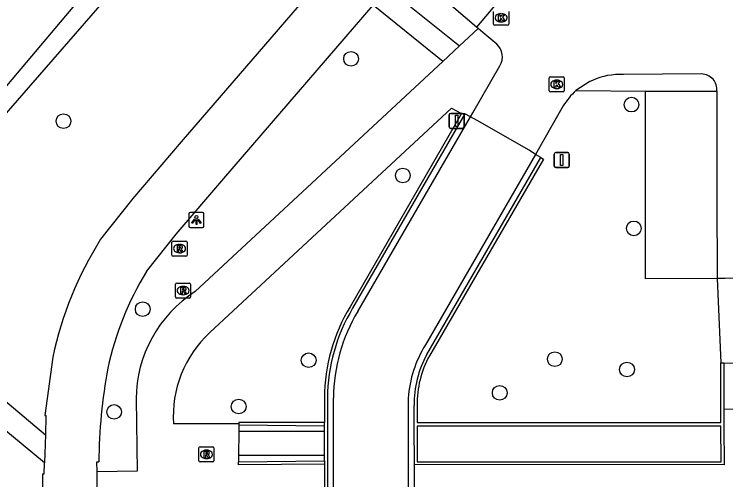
# Model space of a CAD drawing. Extents: x 161477 to 163040, y 383680 to 384868.
# Drawn here: x 161689.76 to 161737.08, y 384347.08 to 384378.03 of the extents above; entities that cross this region are included whole.
import ezdxf

# ---------------------------------------------------------------- set-up
doc = ezdxf.new("R2010")
doc.units = 0
for name, color, linetype in [('IMGEO_Afsluitpaal', 7, 'Continuous'), ('IMGEO_Boom', 7, 'Continuous'), ('IMGEO_Fietspad_gesloten', 7, 'Continuous'), ('IMGEO_Groenvoorziening', 7, 'Continuous'), ('IMGEO_Kolk', 7, 'Continuous'), ('IMGEO_Lichtpunt', 7, 'Continuous'), ('IMGEO_Muur', 7, 'Continuous'), ('IMGEO_Parkeervlak_open', 7, 'Continuous'), ('IMGEO_Rijbaan_lokaal_open', 7, 'Continuous'), ('IMGEO_Rioolput', 7, 'Continuous'), ('IMGEO_Voetpad_halfverhard', 7, 'Continuous'), ('IMGEO_Voetpad_op_trap', 7, 'Continuous'), ('IMGEO_Voetpad_open', 7, 'Continuous'), ('IMGEO_Waterloop', 7, 'Continuous')]:
    doc.layers.add(name, color=color, linetype=linetype)

msp = doc.modelspace()

# ---------------------------------------------------------------- linework, layer by layer
at = {"layer": 'IMGEO_Afsluitpaal'}
for p, q in [((161718.685, 384370.54), (161718.685, 384371.34)), ((161718.685, 384371.34), (161718.685, 384370.54)), ((161718.785, 384371.44), (161719.575, 384371.44)), ((161719.575, 384371.44), (161718.785, 384371.44)), ((161719.675, 384371.34), (161719.675, 384370.54)), ((161719.675, 384370.54), (161719.675, 384371.34)), ((161719.575, 384370.44), (161718.785, 384370.44)), ((161718.785, 384370.44), (161719.575, 384370.44)), ((161725.675, 384367.94), (161725.675, 384368.74)), ((161725.675, 384368.74), (161725.675, 384367.94)), ((161725.775, 384368.84), (161726.565, 384368.84)), ((161726.565, 384368.84), (161725.775, 384368.84)), ((161726.665, 384368.74), (161726.665, 384367.94)), ((161726.665, 384367.94), (161726.665, 384368.74)), ((161726.565, 384367.84), (161725.775, 384367.84)), ((161725.775, 384367.84), (161726.565, 384367.84))]:
    msp.add_line(p, q, dxfattribs=at)
for points in [[(161719.105, 384371.315), (161719.255, 384371.315), (161719.255, 384370.565), (161719.105, 384370.565), (161719.105, 384371.315)], [(161726.095, 384368.715), (161726.245, 384368.715), (161726.245, 384367.965), (161726.095, 384367.965), (161726.095, 384368.715)]]:
    msp.add_lwpolyline(points, dxfattribs=at)
for centre, start, end in [((161718.785, 384371.34), 90, 180), ((161718.785, 384371.34), 90, 180), ((161719.575, 384371.34), 0, 90), ((161719.575, 384371.34), 360, 90), ((161718.785, 384370.54), 180, 270), ((161718.785, 384370.54), 180, 270), ((161719.575, 384370.54), 270, 0), ((161719.575, 384370.54), 270, 0), ((161725.775, 384368.74), 90, 180), ((161725.775, 384368.74), 90, 180), ((161726.565, 384368.74), 0, 90), ((161726.565, 384368.74), 360, 90), ((161725.775, 384367.94), 180, 270), ((161725.775, 384367.94), 180, 270), ((161726.565, 384367.94), 270, 0), ((161726.565, 384367.94), 270, 0)]:
    msp.add_arc(centre, 0.1, start, end, dxfattribs=at)
at = {"layer": 'IMGEO_Boom'}
for centre in [(161712.155, 384375.07), (161730.806, 384372.024), (161693.034, 384370.922), (161715.602, 384367.312), (161730.962, 384363.796), (161698.306, 384358.423), (161709.338, 384355.029), (161725.709, 384355.099), (161730.507, 384354.413), (161722.047, 384352.861), (161704.684, 384351.95), (161696.4, 384351.594)]:
    msp.add_circle(centre, 0.489, dxfattribs=at)
at = {"layer": 'IMGEO_Fietspad_gesloten'}
for points in [[(161768.305, 384448.665), (161762.835, 384441.915), (161733.957, 384407.901), (161700.869, 384369.551), (161697.65, 384365.781), (161695.496, 384363.068)], [(161698.554, 384360.921), (161700.53, 384363.41), (161703.698, 384367.12), (161713.632, 384378.633)], [(161692.316, 384355.236), (161691.799, 384351.355), (161691.861, 384351.35), (161691.828, 384350.073)], [(161691.828, 384350.073), (161691.764, 384348.214)], [(161691.641, 384295.983), (161691.653, 384347.47), (161691.759, 384347.47), (161691.764, 384348.214)], [(161695.263, 384347.608), (161695.253, 384348.266), (161695.383, 384348.265)], [(161695.294, 384345.49), (161695.263, 384347.608)]]:
    msp.add_lwpolyline(points, dxfattribs=at)
for centre, radius, start, end in [((161716.428, 384350.008), 24.672, 148.0377, 167.7654), ((161716.443, 384350.004), 20.957, 148.6054, 167.5979), ((161732.779, 384347.865), 37.398, 169.7734, 179.3875)]:
    msp.add_arc(centre, radius, start, end, dxfattribs=at)
at = {"layer": 'IMGEO_Groenvoorziening'}
msp.add_lwpolyline([(161679.483, 384361.708), (161681.121, 384361.447), (161681.636, 384361.196), (161683.094, 384362.286), (161684.832, 384363.81), (161685.906, 384365.181), (161686.661, 384366.75), (161687.175, 384368.383), (161687.604, 384369.594), (161688.936, 384371.107), (161694.878, 384377.918), (161700.653, 384384.59)], dxfattribs=at)
at = {"layer": 'IMGEO_Kolk'}
for p, q in [((161721.639, 384377.373), (161721.639, 384378.225)), ((161722.64, 384378.225), (161722.64, 384377.373)), ((161722.15, 384377.519), (161722.125, 384377.519)), ((161722.566, 384377.299), (161721.714, 384377.299)), ((161725.339, 384372.947), (161725.339, 384373.799)), ((161725.414, 384373.873), (161726.266, 384373.873)), ((161726.34, 384373.799), (161726.34, 384372.947)), ((161725.827, 384373.653), (161725.852, 384373.653)), ((161726.266, 384372.873), (161725.414, 384372.873)), ((161725.85, 384373.093), (161725.825, 384373.093))]:
    msp.add_line(p, q, dxfattribs=at)
for points in [[(161721.639, 384377.373), (161721.639, 384378.225)], [(161721.96, 384377.999), (161722.083, 384377.999), (161722.083, 384377.848), (161722.213, 384377.999), (161722.377, 384377.999), (161722.231, 384377.848), (161722.384, 384377.599), (161722.232, 384377.599), (161722.147, 384377.763), (161722.083, 384377.696), (161722.083, 384377.599), (161721.96, 384377.599), (161721.96, 384377.999)], [(161722.64, 384378.225), (161722.64, 384377.373)], [(161722.566, 384377.299), (161721.714, 384377.299)], [(161725.339, 384372.947), (161725.339, 384373.799)], [(161725.414, 384373.873), (161726.266, 384373.873)], [(161726.34, 384373.799), (161726.34, 384372.947)], [(161725.66, 384373.573), (161725.783, 384373.573), (161725.783, 384373.422), (161725.913, 384373.573), (161726.077, 384373.573), (161725.931, 384373.422), (161726.084, 384373.173), (161725.932, 384373.173), (161725.847, 384373.337), (161725.783, 384373.27), (161725.783, 384373.173), (161725.66, 384373.173), (161725.66, 384373.573)], [(161726.266, 384372.873), (161725.414, 384372.873)]]:
    msp.add_lwpolyline(points, dxfattribs=at)
for centre, start, end in [((161721.716, 384377.375), 181.552, 268.448), ((161721.716, 384377.375), 181.552, 268.448), ((161722.564, 384377.375), 271.552, 358.448), ((161722.564, 384377.375), 271.552, 358.448), ((161725.416, 384373.797), 91.552, 178.448), ((161725.416, 384373.797), 91.552, 178.448), ((161726.264, 384373.797), 1.552, 88.448), ((161726.264, 384373.797), 1.552, 88.448), ((161725.416, 384372.949), 181.552, 268.448), ((161725.416, 384372.949), 181.552, 268.448), ((161726.264, 384372.949), 271.552, 358.448), ((161726.264, 384372.949), 271.552, 358.448)]:
    msp.add_arc(centre, 0.0765, start, end, dxfattribs=at)
for centre, major_axis, ratio, start_param, end_param in [((161722.126, 384377.799), (-0.387, 0.002), 0.722429, 4.712389, 7.853982), ((161722.151, 384377.799), (-0.39, 0.002), 0.717154, 1.570796, 4.712389), ((161725.826, 384373.373), (-0.387, 0.002), 0.722429, 4.712389, 7.853982), ((161725.851, 384373.373), (-0.39, 0.002), 0.717154, 1.570796, 4.712389)]:
    msp.add_ellipse(centre, major_axis=major_axis, ratio=ratio, start_param=start_param, end_param=end_param, dxfattribs=at)
at = {"layer": 'IMGEO_Lichtpunt'}
for p, q in [((161701.375, 384364.753), (161701.375, 384363.946)), ((161701.375, 384364.753), (161701.375, 384363.946)), ((161702.277, 384364.848), (161701.469, 384364.848)), ((161702.277, 384364.848), (161701.469, 384364.848)), ((161702.371, 384363.946), (161702.371, 384364.753)), ((161702.371, 384363.946), (161702.371, 384364.753)), ((161701.469, 384363.852), (161702.277, 384363.852)), ((161701.469, 384363.852), (161702.277, 384363.852))]:
    msp.add_line(p, q, dxfattribs=at)
for points in [[(161701.749, 384364.417), (161701.788, 384364.389), (161701.6, 384364.127), (161701.562, 384364.154), (161701.749, 384364.417)], [(161701.851, 384364.369), (161701.898, 384364.369), (161701.898, 384364.047), (161701.851, 384364.047), (161701.851, 384364.369)], [(161701.961, 384364.389), (161701.999, 384364.416), (161702.186, 384364.154), (161702.147, 384364.126), (161701.961, 384364.389)]]:
    msp.add_lwpolyline(points, dxfattribs=at)
msp.add_circle((161701.874, 384364.551), 0.0994, dxfattribs=at)
for centre, start, end in [((161701.469, 384364.753), 90, 180), ((161701.469, 384364.753), 90, 180), ((161702.277, 384364.753), 0, 90), ((161702.277, 384364.753), 0, 90), ((161701.469, 384363.946), 180, 270), ((161701.469, 384363.946), 180, 270), ((161702.277, 384363.946), 270, 0), ((161702.277, 384363.946), 270, 360)]:
    msp.add_arc(centre, 0.0946, start, end, dxfattribs=at)
at = {"layer": 'IMGEO_Muur'}
for points in [[(161719.507, 384371.423), (161712.091, 384358.586)], [(161719.729, 384371.407), (161712.262, 384358.483)], [(161719.729, 384371.407), (161719.507, 384371.423)], [(161717.189, 384355.406), (161724.771, 384368.504)], [(161724.771, 384368.504), (161724.944, 384368.404), (161717.369, 384355.326)], [(161716.552, 384352.019), (161716.555, 384350.894), (161736.757, 384350.884), (161736.751, 384354.853)], [(161736.751, 384354.853), (161736.951, 384354.854)], [(161736.951, 384354.854), (161736.956, 384351.824), (161736.956, 384351.782)], [(161710.384, 384352.531), (161710.384, 384350.889)], [(161710.584, 384352.53), (161710.584, 384350.899), (161710.584, 384350.651), (161710.584, 384350.3), (161710.584, 384348.689), (161710.584, 384348.338), (161710.584, 384340.528), (161710.384, 384340.528)], [(161716.377, 384348.086), (161716.365, 384350.649), (161716.363, 384350.894), (161716.358, 384352.024)], [(161736.956, 384351.782), (161736.957, 384350.884), (161736.957, 384350.644), (161736.961, 384348.074), (161716.377, 384348.086)], [(161710.384, 384350.889), (161704.694, 384350.899), (161704.695, 384350.791)], [(161704.695, 384350.791), (161704.696, 384350.704)], [(161710.384, 384350.653), (161704.696, 384350.704)], [(161710.384, 384350.653), (161710.384, 384350.889)], [(161710.384, 384350.3), (161710.384, 384350.653)], [(161736.757, 384350.644), (161716.556, 384350.649), (161716.562, 384348.284), (161736.761, 384348.279), (161736.757, 384350.644)], [(161710.384, 384348.69), (161710.384, 384350.3)], [(161710.384, 384348.346), (161710.384, 384348.69)], [(161704.678, 384348.277), (161710.384, 384348.346)], [(161710.384, 384348.114), (161704.678, 384348.083), (161704.678, 384348.277)], [(161710.384, 384348.346), (161710.384, 384348.114)], [(161710.384, 384348.114), (161710.384, 384344.551)]]:
    msp.add_lwpolyline(points, dxfattribs=at)
for centre, radius, start, end in [((161722.362, 384352.422), 11.978, 149.0312, 179.4808), ((161722.352, 384352.426), 11.768, 149.0229, 179.4935), ((161723.177, 384352.142), 6.82, 151.4023, 180.988), ((161723.166, 384352.139), 6.615, 151.2035, 181.0422)]:
    msp.add_arc(centre, radius, start, end, dxfattribs=at)
at = {"layer": 'IMGEO_Parkeervlak_open'}
for points in [[(161720.507, 384377.164), (161716.88, 384380.279), (161769.424, 384442.04)], [(161736.501, 384360.463), (161731.746, 384360.438), (161731.728, 384372.913)]]:
    msp.add_lwpolyline(points, dxfattribs=at)
at = {"layer": 'IMGEO_Rijbaan_lokaal_open'}
for points in [[(161773.06, 384438.972), (161763.798, 384428.146), (161753.471, 384415.952), (161742.406, 384402.932), (161731.9, 384390.55), (161721.931, 384378.875), (161720.507, 384377.164)], [(161720.607, 384377.081), (161720.507, 384377.164)], [(161721.841, 384376.034), (161720.914, 384376.826), (161720.607, 384377.081)], [(161720.108, 384371.211), (161720.251, 384371.484), (161722.051, 384374.61)], [(161735.468, 384374.064), (161730.272, 384374.035)], [(161728.211, 384373.636), (161728.03, 384373.554), (161727.116, 384372.952)], [(161736.484, 384372.914), (161736.487, 384365.893), (161736.501, 384360.463)], [(161726.272, 384371.937), (161724.425, 384368.704)], [(161712.605, 384358.277), (161720.108, 384371.211)], [(161724.425, 384368.704), (161723.998, 384368.985), (161720.549, 384370.97), (161720.108, 384371.211)], [(161724.425, 384368.704), (161717.107, 384356.045)], [(161742.506, 384360.472), (161741.99, 384360.476), (161737.042, 384360.47), (161736.773, 384360.464), (161736.501, 384360.463)], [(161710.906, 384283.946), (161710.909, 384285.388), (161710.909, 384285.627), (161710.922, 384292.588), (161710.982, 384350.65), (161710.982, 384350.889), (161710.984, 384352.526)], [(161715.952, 384352.503), (161715.952, 384350.888), (161715.952, 384350.649), (161715.94, 384291.552), (161715.939, 384285.629), (161715.942, 384285.387), (161715.943, 384283.744)]]:
    msp.add_lwpolyline(points, dxfattribs=at)
for centre, radius, start, end in [((161721.118, 384375.2), 1.104, 327.6995, 49.0786), ((161730.128, 384369.258), 4.779, 88.2694, 113.6439), ((161735.445, 384373.02), 1.044, 354.1808, 88.739), ((161729.799, 384369.863), 4.092, 130.973, 149.5381), ((161722.354, 384352.425), 11.37, 149.0251, 179.4924), ((161723.702, 384351.935), 7.77, 148.069, 175.81)]:
    msp.add_arc(centre, radius, start, end, dxfattribs=at)
at = {"layer": 'IMGEO_Rioolput'}
for p, q in [((161700.249, 384362.024), (161700.249, 384362.876)), ((161700.324, 384362.95), (161701.176, 384362.95)), ((161701.25, 384362.876), (161701.25, 384362.024)), ((161700.737, 384362.73), (161700.762, 384362.73)), ((161701.176, 384361.95), (161700.324, 384361.95)), ((161700.76, 384362.17), (161700.735, 384362.17)), ((161700.489, 384359.234), (161700.489, 384360.086)), ((161700.564, 384360.16), (161701.416, 384360.16)), ((161700.977, 384359.94), (161701.002, 384359.94)), ((161701.49, 384360.086), (161701.49, 384359.234)), ((161701.416, 384359.16), (161700.564, 384359.16)), ((161701, 384359.38), (161700.975, 384359.38)), ((161702.039, 384348.344), (161702.039, 384349.196)), ((161702.114, 384349.27), (161702.966, 384349.27)), ((161703.04, 384349.196), (161703.04, 384348.344)), ((161702.527, 384349.05), (161702.552, 384349.05)), ((161702.966, 384348.27), (161702.114, 384348.27)), ((161702.55, 384348.49), (161702.525, 384348.49))]:
    msp.add_line(p, q, dxfattribs=at)
for points in [[(161700.249, 384362.024), (161700.249, 384362.876)], [(161700.324, 384362.95), (161701.176, 384362.95)], [(161701.25, 384362.876), (161701.25, 384362.024)], [(161700.838, 384362.648), (161700.586, 384362.65), (161700.586, 384362.25)], [(161700.586, 384362.25), (161700.71, 384362.25), (161700.71, 384362.412), (161700.721, 384362.412)], [(161700.764, 384362.569), (161700.71, 384362.569), (161700.71, 384362.488)], [(161700.71, 384362.488), (161700.762, 384362.488)], [(161700.768, 384362.383), (161700.839, 384362.25), (161700.979, 384362.25), (161700.914, 384362.376)], [(161701.176, 384361.95), (161700.324, 384361.95)], [(161700.489, 384359.234), (161700.489, 384360.086)], [(161700.564, 384360.16), (161701.416, 384360.16)], [(161701.49, 384360.086), (161701.49, 384359.234)], [(161701.078, 384359.858), (161700.826, 384359.86), (161700.826, 384359.46)], [(161700.826, 384359.46), (161700.95, 384359.46), (161700.95, 384359.622), (161700.961, 384359.622)], [(161701.004, 384359.779), (161700.95, 384359.779), (161700.95, 384359.698)], [(161700.95, 384359.698), (161701.002, 384359.698)], [(161701.008, 384359.593), (161701.079, 384359.46), (161701.219, 384359.46), (161701.154, 384359.586)], [(161701.416, 384359.16), (161700.564, 384359.16)], [(161702.039, 384348.344), (161702.039, 384349.196)], [(161702.114, 384349.27), (161702.966, 384349.27)], [(161703.04, 384349.196), (161703.04, 384348.344)], [(161702.628, 384348.968), (161702.376, 384348.97), (161702.376, 384348.57)], [(161702.376, 384348.57), (161702.5, 384348.57), (161702.5, 384348.732), (161702.511, 384348.732)], [(161702.554, 384348.889), (161702.5, 384348.889), (161702.5, 384348.808)], [(161702.5, 384348.808), (161702.552, 384348.808)], [(161702.558, 384348.703), (161702.629, 384348.57), (161702.769, 384348.57), (161702.704, 384348.696)], [(161702.966, 384348.27), (161702.114, 384348.27)]]:
    msp.add_lwpolyline(points, dxfattribs=at)
for centre, radius, start, end in [((161700.326, 384362.874), 0.0765, 91.552, 178.448), ((161700.326, 384362.874), 0.0765, 91.552, 178.448), ((161701.174, 384362.874), 0.0765, 1.552, 88.448), ((161701.174, 384362.874), 0.0765, 1.552, 88.448), ((161700.72, 384362.359), 0.0533, 26.0293, 88.6989), ((161700.746, 384362.677), 0.19, 274.7715, 282.9687), ((161700.77, 384362.473), 0.0964, 77.0061, 93.1865), ((161700.784, 384362.53), 0.0378, 276.6634, 79.6772), ((161700.837, 384362.538), 0.109, 350.3612, 89.416), ((161700.835, 384362.538), 0.112, 277.5842, 350.9817), ((161700.819, 384362.323), 0.108, 29.5134, 73.7905), ((161700.326, 384362.026), 0.0765, 181.552, 268.448), ((161700.326, 384362.026), 0.0765, 181.552, 268.448), ((161701.174, 384362.026), 0.0765, 271.552, 358.448), ((161701.174, 384362.026), 0.0765, 271.552, 358.448), ((161700.566, 384360.084), 0.0765, 91.552, 178.448), ((161700.566, 384360.084), 0.0765, 91.552, 178.448), ((161701.414, 384360.084), 0.0765, 1.552, 88.448), ((161701.414, 384360.084), 0.0765, 1.552, 88.448), ((161700.96, 384359.569), 0.0533, 26.0293, 88.6989), ((161700.986, 384359.887), 0.19, 274.7715, 282.9687), ((161701.01, 384359.683), 0.0964, 77.0061, 93.1865), ((161701.024, 384359.74), 0.0378, 276.6634, 79.6772), ((161701.077, 384359.748), 0.109, 350.3612, 89.416), ((161701.075, 384359.748), 0.112, 277.5842, 350.9817), ((161701.059, 384359.533), 0.108, 29.5134, 73.7905), ((161700.566, 384359.236), 0.0765, 181.552, 268.448), ((161700.566, 384359.236), 0.0765, 181.552, 268.448), ((161701.414, 384359.236), 0.0765, 271.552, 358.448), ((161701.414, 384359.236), 0.0765, 271.552, 358.448), ((161702.116, 384349.194), 0.0765, 91.552, 178.448), ((161702.116, 384349.194), 0.0765, 91.552, 178.448), ((161702.964, 384349.194), 0.0765, 1.552, 88.448), ((161702.964, 384349.194), 0.0765, 1.552, 88.448), ((161702.51, 384348.679), 0.0533, 26.0293, 88.6989), ((161702.536, 384348.997), 0.19, 274.7715, 282.9687), ((161702.56, 384348.793), 0.0964, 77.0061, 93.1865), ((161702.574, 384348.85), 0.0378, 276.6634, 79.6772), ((161702.627, 384348.858), 0.109, 350.3612, 89.416), ((161702.625, 384348.858), 0.112, 277.5842, 350.9817), ((161702.609, 384348.643), 0.108, 29.5134, 73.7905), ((161702.116, 384348.346), 0.0765, 181.552, 268.448), ((161702.116, 384348.346), 0.0765, 181.552, 268.448), ((161702.964, 384348.346), 0.0765, 271.552, 358.448), ((161702.964, 384348.346), 0.0765, 271.552, 358.448)]:
    msp.add_arc(centre, radius, start, end, dxfattribs=at)
for centre, major_axis, ratio, start_param, end_param in [((161700.736, 384362.45), (-0.387, 0.002), 0.722429, 4.712389, 7.853982), ((161700.761, 384362.45), (-0.39, 0.002), 0.717154, 1.570796, 4.712389), ((161700.976, 384359.66), (-0.387, 0.002), 0.722429, 4.712389, 7.853982), ((161701.001, 384359.66), (-0.39, 0.002), 0.717154, 1.570796, 4.712389), ((161702.526, 384348.77), (-0.387, 0.002), 0.722429, 4.712389, 7.853982), ((161702.551, 384348.77), (-0.39, 0.002), 0.717154, 1.570796, 4.712389)]:
    msp.add_ellipse(centre, major_axis=major_axis, ratio=ratio, start_param=start_param, end_param=end_param, dxfattribs=at)
at = {"layer": 'IMGEO_Voetpad_halfverhard'}
for points in [[(161727.116, 384372.952), (161731.728, 384372.913)], [(161731.728, 384372.913), (161736.484, 384372.914)]]:
    msp.add_lwpolyline(points, dxfattribs=at)
at = {"layer": 'IMGEO_Voetpad_op_trap'}
for points in [[(161710.384, 384350.3), (161704.697, 384350.291)], [(161710.384, 384348.69), (161704.679, 384348.697)]]:
    msp.add_lwpolyline(points, dxfattribs=at)
at = {"layer": 'IMGEO_Voetpad_open'}
for points in [[(161714.612, 384379.77), (161719.368, 384375.929)], [(161718.258, 384374.898), (161713.632, 384378.633)], [(161719.368, 384375.929), (161720.607, 384377.081)], [(161719.368, 384375.929), (161718.258, 384374.898)], [(161718.258, 384374.898), (161701.8, 384359.602)], [(161702.768, 384356.862), (161718.829, 384371.777), (161719.507, 384371.423)], [(161720.108, 384371.211), (161719.729, 384371.407)], [(161724.771, 384368.504), (161724.425, 384368.704)], [(161736.501, 384360.463), (161736.751, 384354.853)], [(161680.048, 384359.994), (161691.828, 384350.073)], [(161691.764, 384348.214), (161679.013, 384358.766)], [(161736.951, 384354.854), (161742.087, 384354.837)], [(161697.862, 384352.449), (161697.933, 384347.66), (161695.263, 384347.608)], [(161742.085, 384351.744), (161736.956, 384351.782)], [(161704.695, 384350.791), (161700.35, 384350.8)], [(161704.696, 384350.704), (161704.697, 384350.291)], [(161704.697, 384350.291), (161704.679, 384348.697)], [(161704.679, 384348.697), (161704.678, 384348.277)], [(161716.368, 384343.989), (161716.377, 384348.086)]]:
    msp.add_lwpolyline(points, dxfattribs=at)
for centre, radius, start, end in [((161706.396, 384352.411), 8.534, 122.5853, 179.7458), ((161707.872, 384351.313), 7.539, 132.6074, 183.9006)]:
    msp.add_arc(centre, radius, start, end, dxfattribs=at)
at = {"layer": 'IMGEO_Waterloop'}
msp.add_lwpolyline([(161679.483, 384361.708), (161679.606, 384361.828), (161753.407, 384449.382), (161772.606, 384473.263)], dxfattribs=at)

doc.saveas('drawing.dxf')
